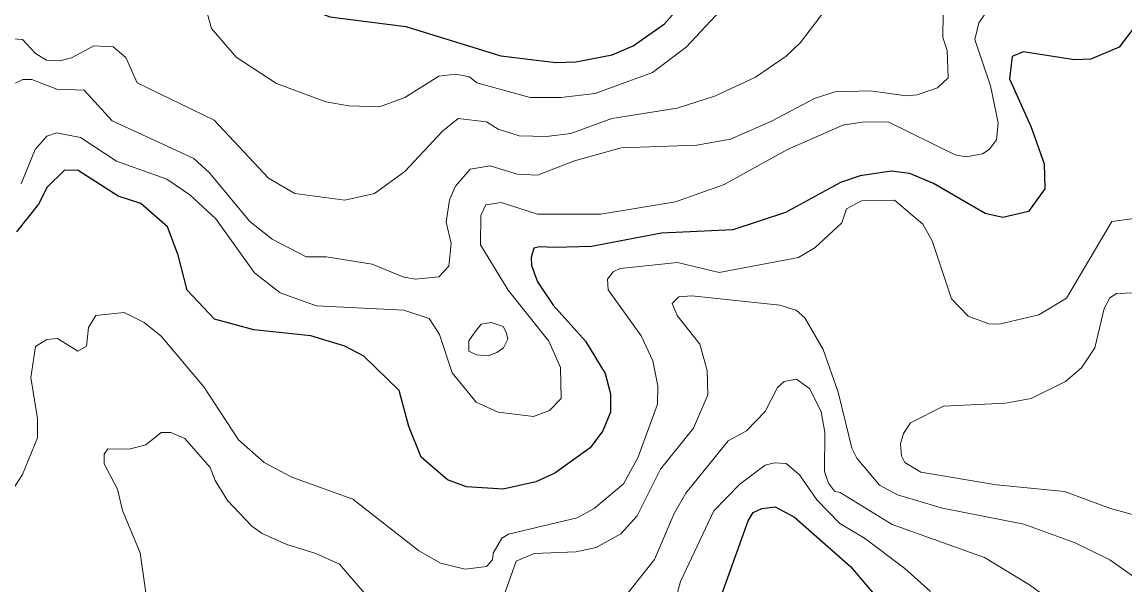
# Model space of a CAD drawing. Extents: x 673.3 to 698.5, y 6984.3 to 7012.3.
# Drawn here: x 691.445 to 692.522, y 6997.77 to 6998.32 of the extents above; entities that cross this region are included whole.
import ezdxf

# ---------------------------------------------------------------- set-up
doc = ezdxf.new("R2010")
doc.units = 0
doc.header["$LTSCALE"] = 0.032
doc.layers.add('1', color=7, linetype='Continuous', lineweight=25)
doc.layers.add('2', color=7, linetype='Continuous', lineweight=13)

msp = doc.modelspace()

# ---------------------------------------------------------------- linework, layer by layer
at = {"layer": '1'}
for points in [[(691.4439, 6998.4254), (691.4661, 6998.4347), (691.4826, 6998.4386), (691.4986, 6998.4385), (691.5119, 6998.4323), (691.5489, 6998.3942), (691.5709, 6998.3899), (691.6063, 6998.3938), (691.6428, 6998.4078), (691.6626, 6998.4085), (691.6684, 6998.4055), (691.6867, 6998.3674), (691.7086, 6998.3399), (691.7457, 6998.3255), (691.8201, 6998.3159), (691.9129, 6998.2873), (691.9666, 6998.2808), (691.9862, 6998.2815), (692.0215, 6998.2883), (692.0421, 6998.2972), (692.0726, 6998.3188), (692.0991, 6998.3486), (692.1126, 6998.3716), (692.1357, 6998.426)], [(692.5339, 6998.3185), (692.5168, 6998.2959), (692.4891, 6998.284), (692.4732, 6998.2833), (692.4228, 6998.2912), (692.4121, 6998.2867), (692.4095, 6998.2649), (692.4309, 6998.2175), (692.4435, 6998.1817), (692.444, 6998.1575), (692.428, 6998.1352), (692.4032, 6998.1292)], [(692.4032, 6998.1292), (692.3858, 6998.1333), (692.3353, 6998.1625), (692.3122, 6998.1724), (692.294, 6998.1748), (692.2638, 6998.1701), (692.2445, 6998.1635), (692.1908, 6998.1344), (692.1394, 6998.1173), (692.0699, 6998.1139), (692.0014, 6998.1009), (691.9651, 6998.1), (691.9509, 6998.1007), (691.9451, 6998.0993), (691.9426, 6998.0902), (691.9429, 6998.0826), (691.9487, 6998.0664), (691.9641, 6998.0436), (691.9956, 6998.0085), (692.0146, 6997.9768), (692.0199, 6997.9569), (692.0199, 6997.939), (692.0125, 6997.9209), (692.0001, 6997.9043), (691.9656, 6997.8794), (691.9471, 6997.8711), (691.9151, 6997.8639), (691.8793, 6997.8662), (691.8609, 6997.8729), (691.835, 6997.895), (691.8231, 6997.925), (691.8136, 6997.9602), (691.7791, 6997.9938), (691.7604, 6998.0037), (691.7272, 6998.0137), (691.6716, 6998.0197), (691.6331, 6998.03), (691.6064, 6998.0582), (691.5978, 6998.0925), (691.5874, 6998.1203), (691.5614, 6998.1431), (691.539, 6998.1503), (691.4999, 6998.1753), (691.4868, 6998.1756), (691.4698, 6998.1591), (691.4612, 6998.1423), (691.4397, 6998.1155)], [(692.1267, 6997.7558), (692.1543, 6997.8328), (692.1594, 6997.841), (692.1676, 6997.8448), (692.1806, 6997.8464), (692.1996, 6997.8363), (692.2542, 6997.7883), (692.282, 6997.7556)]]:
    msp.add_lwpolyline(points, dxfattribs=at)
at = {"layer": '2'}
for points in [[(692.3086, 6998.2482), (692.3195, 6998.2491), (692.3393, 6998.2561), (692.3498, 6998.2658), (692.3488, 6998.2927), (692.3444, 6998.3053), (692.3449, 6998.329), (692.3649, 6998.3538), (692.3866, 6998.3745), (692.4132, 6998.389), (692.4788, 6998.393), (692.4975, 6998.3975), (692.517, 6998.4131), (692.5256, 6998.4417)], [(691.6224, 6998.3425), (691.6303, 6998.314), (691.6545, 6998.2862), (691.6936, 6998.2602), (691.7419, 6998.2425), (691.7645, 6998.2385), (691.7943, 6998.2376), (691.819, 6998.2467), (691.8524, 6998.2674), (691.8689, 6998.2693), (691.8823, 6998.267), (691.8894, 6998.261), (691.9415, 6998.2466), (691.9713, 6998.2466), (692.005, 6998.2507), (692.0609, 6998.2711), (692.0937, 6998.2958), (692.1367, 6998.3419)], [(692.24, 6998.3461), (692.2054, 6998.3004), (692.1914, 6998.287), (692.1615, 6998.2664), (692.1224, 6998.2484), (692.0849, 6998.2361), (692.0211, 6998.2262), (691.9813, 6998.2115), (691.9575, 6998.2084), (691.9308, 6998.2091), (691.9102, 6998.2156), (691.8987, 6998.223), (691.8711, 6998.2261)], [(692.3864, 6998.3295), (692.3797, 6998.3195), (692.3758, 6998.3033), (692.3912, 6998.2579), (692.3985, 6998.2218), (692.3968, 6998.2054), (692.3899, 6998.1957), (692.3831, 6998.1916), (692.3672, 6998.1888), (692.3564, 6998.1907), (692.2918, 6998.2226), (692.2677, 6998.2229), (692.2467, 6998.2196), (692.1927, 6998.1957), (692.1308, 6998.1615), (692.0835, 6998.1446), (692.0106, 6998.1325), (691.9487, 6998.1326), (691.9132, 6998.1439), (691.8982, 6998.1416), (691.8933, 6998.1314), (691.8929, 6998.1025)], [(691.8711, 6998.2261), (691.856, 6998.2139), (691.819, 6998.1743), (691.7894, 6998.1529), (691.7604, 6998.1463), (691.7116, 6998.1528), (691.6859, 6998.1679), (691.6329, 6998.2244), (691.5576, 6998.261), (691.5465, 6998.2858), (691.5342, 6998.2963), (691.5155, 6998.2971), (691.4934, 6998.2853), (691.482, 6998.2824), (691.4692, 6998.2831), (691.4583, 6998.2895), (691.4456, 6998.3034), (691.4315, 6998.3043)], [(691.4314, 6998.2571), (691.4461, 6998.2644), (691.4549, 6998.2643), (691.4793, 6998.2549), (691.5058, 6998.2538), (691.5331, 6998.2239), (691.613, 6998.1869), (691.6283, 6998.173), (691.6678, 6998.1254), (691.6895, 6998.1083), (691.7227, 6998.091), (691.7422, 6998.0909), (691.7871, 6998.0838), (691.8181, 6998.0709), (691.8294, 6998.0691), (691.8522, 6998.0713), (691.8621, 6998.0818), (691.8644, 6998.104), (691.8595, 6998.1248), (691.8626, 6998.1465), (691.8685, 6998.1601), (691.883, 6998.1767), (691.9023, 6998.1797), (691.9288, 6998.1718), (691.9487, 6998.1708), (691.9849, 6998.1846), (692.0305, 6998.1976), (692.1042, 6998.2002), (692.137, 6998.206), (692.1773, 6998.2234), (692.2191, 6998.2456), (692.2389, 6998.2522), (692.2738, 6998.253), (692.3086, 6998.2482)], [(691.8929, 6998.1025), (691.9201, 6998.0583), (691.9598, 6998.0084), (691.971, 6997.9827), (691.9717, 6997.9526), (691.9605, 6997.9408), (691.9448, 6997.9349), (691.9101, 6997.9391), (691.8887, 6997.9487), (691.8653, 6997.9776), (691.853, 6998.0149), (691.843, 6998.0307), (691.818, 6998.0389), (691.7328, 6998.0429), (691.6973, 6998.0556), (691.6724, 6998.0753), (691.6345, 6998.1279), (691.6092, 6998.1514), (691.5866, 6998.1667), (691.5375, 6998.1844), (691.5024, 6998.2075), (691.479, 6998.2122), (691.4695, 6998.2087), (691.4579, 6998.1958), (691.4443, 6998.1621)], [(692.2503, 6998.1379), (692.2651, 6998.1455), (692.2973, 6998.1463), (692.3251, 6998.1228), (692.3342, 6998.1065), (692.3528, 6998.0499), (692.3693, 6998.0329), (692.3894, 6998.0253), (692.3996, 6998.0251), (692.4384, 6998.0343), (692.4654, 6998.0506), (692.5097, 6998.1256), (692.5699, 6998.1335)], [(691.4242, 6997.8449), (691.4456, 6997.8782), (691.4603, 6997.914), (691.4604, 6997.9328), (691.4539, 6997.9729), (691.4583, 6998.0033), (691.4694, 6998.01), (691.4798, 6998.011), (691.4997, 6997.9987), (691.5081, 6998.0037), (691.5102, 6998.0218), (691.5174, 6998.0337), (691.545, 6998.0364), (691.5646, 6998.0266), (691.5812, 6998.0134), (691.6228, 6997.9637), (691.6565, 6997.912), (691.6817, 6997.89), (691.7086, 6997.8755), (691.7682, 6997.854), (691.8323, 6997.8038), (691.854, 6997.7915), (691.878, 6997.7856), (691.8988, 6997.7884), (691.9048, 6997.7947), (691.9052, 6997.8012), (691.9137, 6997.8159), (691.9203, 6997.8197), (691.9875, 6997.8359), (692.0041, 6997.8449), (692.0327, 6997.8692), (692.0466, 6997.8945), (692.0659, 6997.947), (692.0663, 6997.9648), (692.0614, 6997.9892), (692.05, 6998.0137), (692.0175, 6998.0588), (692.0169, 6998.0692), (692.0224, 6998.0761), (692.0294, 6998.0795), (692.0853, 6998.0853), (692.1259, 6998.0756), (692.2034, 6998.0903), (692.2197, 6998.1001), (692.2457, 6998.1241), (692.2503, 6998.1379)], [(691.9137, 6997.754), (691.9277, 6997.7935), (691.9453, 6997.801), (691.9862, 6997.8026), (692.006, 6997.8067), (692.0299, 6997.8202), (692.0459, 6997.8378), (692.0689, 6997.8834), (692.101, 6997.9234), (692.115, 6997.956), (692.1143, 6997.9797), (692.1072, 6998.0056), (692.0851, 6998.0337), (692.0803, 6998.0454), (692.0868, 6998.0518), (692.0995, 6998.0527), (692.1852, 6998.0437), (692.2014, 6998.0387), (692.2098, 6998.0312), (692.2277, 6998.0004), (692.2422, 6997.9585), (692.2555, 6997.904)], [(692.5393, 6997.8364), (692.5083, 6997.8449), (692.4634, 6997.8614), (692.3969, 6997.868), (692.323, 6997.8803), (692.3074, 6997.8899), (692.3042, 6997.8965), (692.3033, 6997.908), (692.3061, 6997.9182), (692.313, 6997.9288), (692.345, 6997.945), (692.4057, 6997.948), (692.4309, 6997.9525), (692.4643, 6997.9692), (692.4798, 6997.9824), (692.4931, 6998.002), (692.5022, 6998.0403), (692.5076, 6998.0508), (692.5142, 6998.0551), (692.5315, 6998.0556)], [(692.0302, 6997.7539), (692.0629, 6997.7952), (692.082, 6997.84), (692.0936, 6997.86), (692.135, 6997.9112), (692.1528, 6997.9209), (692.1709, 6997.9399), (692.1829, 6997.9632), (692.1895, 6997.9689), (692.2015, 6997.9712), (692.2147, 6997.962), (692.2257, 6997.9393), (692.2291, 6997.9197), (692.2289, 6997.8811), (692.2328, 6997.8697), (692.2387, 6997.862), (692.2443, 6997.8606), (692.2949, 6997.8293), (692.3853, 6997.7971), (692.4293, 6997.7703), (692.4917, 6997.7246)], [(691.567, 6997.7561), (691.5606, 6997.8017), (691.5434, 6997.8429), (691.5385, 6997.8638), (691.5256, 6997.8886), (691.5256, 6997.898), (691.5289, 6997.9034), (691.55, 6997.9029), (691.566, 6997.907), (691.5812, 6997.9191), (691.5904, 6997.9191), (691.6043, 6997.9135), (691.6289, 6997.8849), (691.6337, 6997.8722), (691.646, 6997.8529), (691.6698, 6997.8276), (691.6797, 6997.8205), (691.7037, 6997.8098), (691.7322, 6997.8011), (691.7552, 6997.7905), (691.8, 6997.7386)], [(692.2555, 6997.904), (692.2605, 6997.8942), (692.2825, 6997.8679), (692.3002, 6997.8583), (692.3442, 6997.8452), (692.4237, 6997.8296), (692.4738, 6997.8115), (692.5075, 6997.7947), (692.5375, 6997.7737), (692.5918, 6997.721)], [(692.0826, 6997.752), (692.0882, 6997.7737), (692.121, 6997.8428), (692.1464, 6997.8688), (692.1709, 6997.8873), (692.1801, 6997.8897), (692.1915, 6997.889), (692.2045, 6997.8778), (692.2216, 6997.8533), (692.2438, 6997.8302), (692.2681, 6997.8159), (692.3075, 6997.7863), (692.3326, 6997.7637)]]:
    msp.add_lwpolyline(points, dxfattribs=at)
msp.add_lwpolyline([(691.8937, 6998.0251), (691.9034, 6998.0266), (691.915, 6998.0228), (691.918, 6998.0172), (691.9196, 6998.0103), (691.9154, 6998.0021), (691.909, 6997.9974), (691.9005, 6997.9942), (691.8892, 6997.9951), (691.8815, 6997.9986), (691.8816, 6998.0087), (691.8869, 6998.0162)], close=True, dxfattribs=at)

doc.saveas('drawing.dxf')
